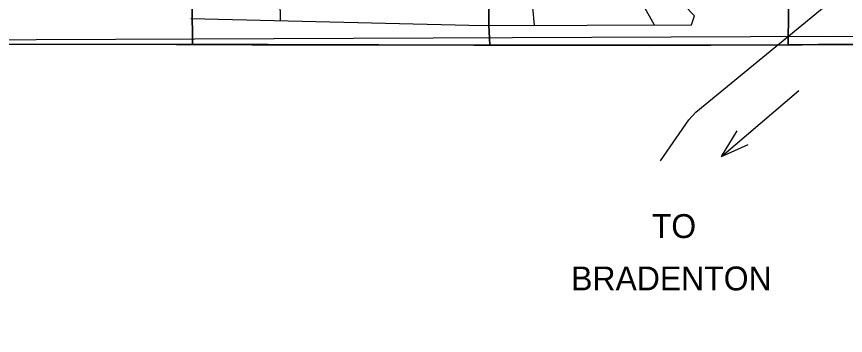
# Model space of a CAD drawing. Extents: x 380424 to 701066, y 1117407 to 1412949.
# Drawn here: x 517486 to 532243, y 1199148 to 1204830 of the extents above; entities that cross this region are included whole.
import ezdxf

# ---------------------------------------------------------------- set-up
doc = ezdxf.new("R2010")
doc.units = 0
for name, color, linetype in [('County Boundary', 7, 'Continuous'), ('Narrow Canals', 7, 'Continuous'), ('Section Lines', 7, 'Continuous'), ('Township  and Range lines', 7, 'Continuous'), ('US Highways Related Text', 7, 'Continuous'), ('US Routes Highway Center Lines', 7, 'Continuous')]:
    doc.layers.add(name, color=color, linetype=linetype)

msp = doc.modelspace()

# ---------------------------------------------------------------- linework, layer by layer
at = {"layer": 'County Boundary'}
msp.add_lwpolyline([(407327, 1177627), (411766, 1177580), (476748, 1204388), (477396, 1204378), (486744, 1204293), (531965, 1204479), (644544, 1204433)], dxfattribs=at)
at = {"layer": 'Narrow Canals'}
for points in [[(520591, 1204795), (525785, 1204671), (529500, 1204683), (529559, 1204842), (529365, 1205041), (529541, 1205441), (529565, 1205740), (529600, 1206080), (529565, 1206215), (529430, 1206468), (529389, 1206603), (529588, 1207077), (529676, 1207335), (529641, 1207506), (529600, 1207605), (529512, 1207699), (529506, 1207793), (529641, 1208192), (529665, 1208957)], [(521598, 1206397), (522362, 1206718), (522415, 1206682), (522488, 1206640), (522587, 1206608), (522702, 1206577), (523346, 1206478), (523712, 1206221), (523759, 1206211), (523796, 1206232), (523963, 1206362), (524057, 1206399), (524899, 1206368), (524946, 1206389), (525595, 1206697), (526134, 1206990), (526495, 1207289), (526803, 1207388), (526913, 1207425), (526992, 1207414), (527075, 1207372), (527494, 1207095), (527630, 1206865), (528840, 1204681)], [(526706, 1204674), (526660, 1205187), (526642, 1205441), (525799, 1206808)], [(522175, 1205127), (522178, 1204757)]]:
    msp.add_lwpolyline(points, dxfattribs=at)
at = {"layer": 'Section Lines'}
for points in [[(520589, 1209830), (520589, 1209816), (520589, 1207775), (520617, 1204332), (520617, 1204332), (516597, 1204338), (515779, 1204335), (515667, 1204334), (515262, 1204333), (515284, 1209828), (515284, 1209842)], [(525936, 1209817), (525935, 1209803), (525894, 1204683), (525910, 1204323), (521964, 1204330), (521111, 1204331), (520617, 1204332), (520617, 1204332), (520589, 1207775), (520589, 1209816), (520589, 1209830), (520596, 1209830)], [(531267, 1209739), (531263, 1208429), (531223, 1204328), (529040, 1204318), (527261, 1204321), (527260, 1204321), (526446, 1204322), (525910, 1204323), (525894, 1204683), (525935, 1209803), (525936, 1209817), (525953, 1209817)], [(536592, 1209670), (536586, 1208716), (536652, 1204352), (536652, 1204352), (536031, 1204350), (534604, 1204343), (534541, 1204343), (534014, 1204341), (531757, 1204330), (531223, 1204328), (531263, 1208429), (531267, 1209739)]]:
    msp.add_lwpolyline(points, close=True, dxfattribs=at)
at = {"layer": 'Township  and Range lines'}
for p, q in [((516315, 1204337), (520335, 1204331)), ((520335, 1204331), (520829, 1204330)), ((520829, 1204330), (521682, 1204328)), ((521682, 1204328), (525628, 1204322)), ((525628, 1204322), (526164, 1204321)), ((526164, 1204321), (526978, 1204320)), ((526978, 1204320), (526979, 1204320)), ((526979, 1204320), (528758, 1204317)), ((528758, 1204317), (530941, 1204327)), ((530941, 1204327), (531475, 1204329)), ((531475, 1204329), (533732, 1204339))]:
    msp.add_line(p, q, dxfattribs=at)
at = {"layer": 'US Highways Related Text'}
for q in [(531416, 1203510), (530315, 1202793), (530510, 1202550)]:
    msp.add_line((530038, 1202334), q, dxfattribs=at)
at = {"layer": 'US Routes Highway Center Lines'}
msp.add_lwpolyline([(528953, 1202257), (529456, 1202987), (529581, 1203126), (540708, 1212274), (542059, 1213384), (543182, 1214307), (547781, 1227939), (547820, 1253981), (547841, 1255731), (547898, 1260559), (549055, 1268008), (550443, 1276069)], dxfattribs=at)

# ---------------------------------------------------------------- texts
at = {"layer": 'US Highways Related Text'}
for s, p in [('TO', (528796, 1200884)), ('BRADENTON', (527361, 1199951))]:
    msp.add_text(s, height=425, rotation=0.0002, dxfattribs=at).set_placement(p)

doc.saveas('drawing.dxf')
